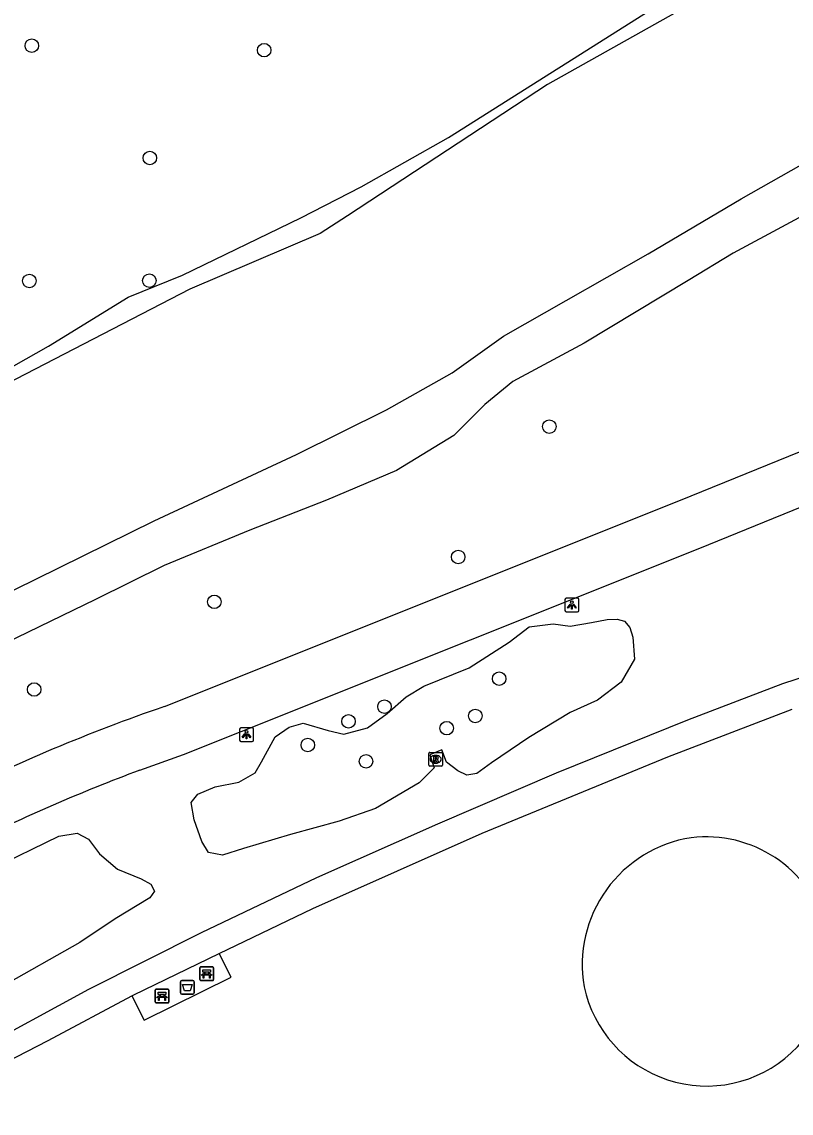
# Model space of a CAD drawing. Extents: x 161477 to 163040, y 383680 to 384868.
# Drawn here: x 161976.5 to 162032, y 384567.3 to 384646.1 of the extents above; entities that cross this region are included whole.
import ezdxf

# ---------------------------------------------------------------- set-up
doc = ezdxf.new("R2010")
doc.units = 0
for name, color, linetype in [('IMGEO_Afvalbak', 7, 'Continuous'), ('IMGEO_Bank', 7, 'Continuous'), ('IMGEO_Boom', 7, 'Continuous'), ('IMGEO_Fietspad_gesloten', 7, 'Continuous'), ('IMGEO_Groenvoorziening', 7, 'Continuous'), ('IMGEO_Lichtpunt', 7, 'Continuous'), ('IMGEO_Loofbos', 7, 'Continuous'), ('IMGEO_Rioolput', 7, 'Continuous'), ('IMGEO_Voetpad_gesloten', 7, 'Continuous'), ('IMGEO_Voetpad_open', 7, 'Continuous'), ('IMGEO_Waterloop', 7, 'Continuous')]:
    doc.layers.add(name, color=color, linetype=linetype)

msp = doc.modelspace()

# ---------------------------------------------------------------- linework, layer by layer
at = {"layer": 'IMGEO_Afvalbak'}
for p, q in [((161987.918, 384575.976), (161987.918, 384576.776)), ((161987.918, 384576.776), (161987.918, 384575.976)), ((161988.018, 384576.876), (161988.808, 384576.876)), ((161988.808, 384576.876), (161988.018, 384576.876)), ((161988.908, 384576.776), (161988.908, 384575.976)), ((161988.908, 384575.976), (161988.908, 384576.776)), ((161988.808, 384575.876), (161988.018, 384575.876)), ((161988.018, 384575.876), (161988.808, 384575.876))]:
    msp.add_line(p, q, dxfattribs=at)
msp.add_lwpolyline([(161988.061, 384576.59), (161988.765, 384576.59), (161988.616, 384576.12), (161988.21, 384576.12), (161988.061, 384576.59)], dxfattribs=at)
for centre, start, end in [((161988.018, 384576.776), 90, 180), ((161988.018, 384576.776), 90, 180), ((161988.808, 384576.776), 0, 90), ((161988.808, 384576.776), 360, 90), ((161988.018, 384575.976), 180, 270), ((161988.018, 384575.976), 180, 270), ((161988.808, 384575.976), 270, 0), ((161988.808, 384575.976), 270, 0)]:
    msp.add_arc(centre, 0.1, start, end, dxfattribs=at)
at = {"layer": 'IMGEO_Bank'}
for p, q in [((161989.318, 384576.939), (161989.318, 384577.78)), ((161989.318, 384577.78), (161989.318, 384576.939)), ((161989.393, 384577.864), (161990.234, 384577.864)), ((161990.234, 384577.864), (161989.393, 384577.864)), ((161990.318, 384577.789), (161990.318, 384576.948)), ((161990.318, 384576.948), (161990.318, 384577.789)), ((161990.015, 384577.262), (161989.622, 384577.262)), ((161989.627, 384577.37), (161989.627, 384577.476)), ((161989.671, 384577.476), (161989.671, 384577.37)), ((161989.959, 384577.482), (161989.677, 384577.482)), ((161989.677, 384577.364), (161989.959, 384577.364)), ((161989.965, 384577.37), (161989.965, 384577.476)), ((161990.009, 384577.476), (161990.009, 384577.37)), ((161986.093, 384575.326), (161986.093, 384576.167)), ((161986.093, 384576.167), (161986.093, 384575.326)), ((161986.168, 384576.251), (161987.009, 384576.251)), ((161987.009, 384576.251), (161986.168, 384576.251)), ((161987.093, 384576.176), (161987.093, 384575.335)), ((161987.093, 384575.335), (161987.093, 384576.176)), ((161990.243, 384576.864), (161989.402, 384576.864)), ((161989.402, 384576.864), (161990.243, 384576.864)), ((161986.79, 384575.649), (161986.397, 384575.649)), ((161986.402, 384575.757), (161986.402, 384575.863)), ((161986.446, 384575.863), (161986.446, 384575.757)), ((161986.734, 384575.869), (161986.452, 384575.869)), ((161986.452, 384575.751), (161986.734, 384575.751)), ((161986.74, 384575.757), (161986.74, 384575.863)), ((161986.784, 384575.863), (161986.784, 384575.757)), ((161987.018, 384575.251), (161986.177, 384575.251)), ((161986.177, 384575.251), (161987.018, 384575.251))]:
    msp.add_line(p, q, dxfattribs=at)
for points in [[(161989.565, 384577.262), (161989.423, 384577.262), (161989.535, 384577.364), (161989.621, 384577.364)], [(161989.621, 384577.482), (161989.535, 384577.482), (161989.535, 384577.643), (161990.098, 384577.643), (161990.098, 384577.482), (161990.015, 384577.482)], [(161989.615, 384577.255), (161989.615, 384577.048), (161989.572, 384577.048), (161989.572, 384577.255)], [(161990.015, 384577.364), (161990.098, 384577.364), (161990.21, 384577.262), (161990.071, 384577.262)], [(161990.065, 384577.255), (161990.065, 384577.048), (161990.021, 384577.048), (161990.021, 384577.255)], [(161986.34, 384575.649), (161986.198, 384575.649), (161986.31, 384575.751), (161986.396, 384575.751)], [(161986.396, 384575.869), (161986.31, 384575.869), (161986.31, 384576.03), (161986.873, 384576.03), (161986.873, 384575.869), (161986.79, 384575.869)], [(161986.39, 384575.642), (161986.39, 384575.435), (161986.347, 384575.435), (161986.347, 384575.642)], [(161986.79, 384575.751), (161986.873, 384575.751), (161986.985, 384575.649), (161986.846, 384575.649)], [(161986.84, 384575.642), (161986.84, 384575.435), (161986.796, 384575.435), (161986.796, 384575.642)]]:
    msp.add_lwpolyline(points, dxfattribs=at)
for centre, radius, start, end in [((161989.396, 384577.786), 0.0779, 92.4484, 184.28452), ((161989.396, 384577.786), 0.0779, 92.4484, 184.28452), ((161990.24, 384577.786), 0.0779, 2.4484, 94.28452), ((161990.24, 384577.786), 0.0779, 2.4484, 94.28452), ((161989.396, 384576.942), 0.0779, 182.4484, 274.28452), ((161989.396, 384576.942), 0.0779, 182.4484, 274.28452), ((161989.565, 384577.255), 0.00671, 2.89567, 87.10433), ((161989.622, 384577.255), 0.00671, 92.89567, 177.10433), ((161989.62, 384577.475), 0.00671, 2.89567, 87.10433), ((161989.62, 384577.371), 0.00671, 272.89567, 357.10433), ((161989.677, 384577.475), 0.00671, 92.89567, 177.10433), ((161989.677, 384577.371), 0.00671, 182.89567, 267.10433), ((161989.959, 384577.475), 0.00671, 2.89567, 87.10433), ((161989.959, 384577.371), 0.00671, 272.89567, 357.10433), ((161990.016, 384577.475), 0.00671, 92.89567, 177.10433), ((161990.016, 384577.371), 0.00671, 182.89567, 267.10433), ((161990.014, 384577.255), 0.00671, 2.89567, 87.10433), ((161990.071, 384577.255), 0.00671, 92.89567, 177.10433), ((161990.24, 384576.942), 0.0779, 272.4484, 4.28452), ((161990.24, 384576.942), 0.0779, 272.4484, 4.28452), ((161986.171, 384576.173), 0.0779, 92.4484, 184.28452), ((161986.171, 384576.173), 0.0779, 92.4484, 184.28452), ((161987.015, 384576.173), 0.0779, 2.4484, 94.28452), ((161987.015, 384576.173), 0.0779, 2.4484, 94.28452), ((161986.34, 384575.642), 0.00671, 2.89567, 87.10433), ((161986.397, 384575.642), 0.00671, 92.89567, 177.10433), ((161986.395, 384575.862), 0.00671, 2.89567, 87.10433), ((161986.395, 384575.758), 0.00671, 272.89567, 357.10433), ((161986.452, 384575.862), 0.00671, 92.89567, 177.10433), ((161986.452, 384575.758), 0.00671, 182.89567, 267.10433), ((161986.734, 384575.862), 0.00671, 2.89567, 87.10433), ((161986.734, 384575.758), 0.00671, 272.89567, 357.10433), ((161986.791, 384575.862), 0.00671, 92.89567, 177.10433), ((161986.791, 384575.758), 0.00671, 182.89567, 267.10433), ((161986.789, 384575.642), 0.00671, 2.89567, 87.10433), ((161986.846, 384575.642), 0.00671, 92.89567, 177.10433), ((161986.171, 384575.329), 0.0779, 182.4484, 274.28452), ((161986.171, 384575.329), 0.0779, 182.4484, 274.28452), ((161987.015, 384575.329), 0.0779, 272.4484, 4.28452), ((161987.015, 384575.329), 0.0779, 272.4484, 4.28452)]:
    msp.add_arc(centre, radius, start, end, dxfattribs=at)
at = {"layer": 'IMGEO_Boom'}
for centre in [(161977.18, 384644.39), (161993.97, 384644.07), (161985.71, 384636.28), (161977.01, 384627.4), (161985.68, 384627.42), (162014.57, 384616.88), (162007.99, 384607.46), (161990.37, 384604.22), (162010.95, 384598.67), (161977.35, 384597.89), (162002.66, 384596.65), (162000.06, 384595.59), (162009.22, 384595.98), (162007.16, 384595.1), (161997.12, 384593.88), (162001.33, 384592.7)]:
    msp.add_circle(centre, 0.489, dxfattribs=at)
at = {"layer": 'IMGEO_Fietspad_gesloten'}
for points in [[(161986.758, 384596.655), (162024.052, 384611.556), (162046.879, 384620.838), (162059.648, 384626.673), (162063.459, 384628.65), (162078.145, 384636.613), (162084.587, 384640.207), (162089.291, 384642.903)], [(161984.989, 384592.063), (161988.142, 384593.191), (161992.32, 384594.86), (162025.447, 384608.097), (162048.284, 384617.383), (162061.257, 384623.307), (162065.232, 384625.369), (162079.925, 384633.335), (162086.44, 384636.97), (162091.146, 384639.667)]]:
    msp.add_lwpolyline(points, dxfattribs=at)
for centre, radius, start, end in [((162029.367, 384472.726), 131.049, 108.97379, 116.49166), ((162029.867, 384471.625), 128.527, 110.43648, 116.45674)]:
    msp.add_arc(centre, radius, start, end, dxfattribs=at)
at = {"layer": 'IMGEO_Groenvoorziening'}
for points in [[(162102.802, 384669.569), (162091.213, 384663.633), (162083.857, 384660.152), (162076.488, 384656.825), (162069.918, 384653.317), (162063.958, 384650.293), (162055.008, 384645.187), (162045.675, 384639.552), (162035.154, 384633.322), (162027.865, 384629.412), (162024.607, 384627.421), (162017.093, 384622.908), (162011.924, 384620.146), (162009.902, 384618.472), (162007.67, 384616.237), (162003.539, 384613.707), (161998.462, 384611.557), (161992.933, 384609.404), (161986.744, 384606.849), (161981.781, 384604.399), (161971.197, 384599.264)], [(162019.763, 384598.422), (162018.059, 384597.117), (162016.067, 384596.229), (162013.085, 384594.423), (162010.401, 384592.595), (162009.333, 384591.821), (162008.623, 384591.708), (162007.963, 384592.012), (162007.137, 384592.653), (162006.815, 384593.531), (162005.942, 384593.159), (162006.253, 384592.225), (162005.166, 384591.141), (162002.012, 384589.303), (161999.385, 384588.373), (161995.877, 384587.421), (161992.481, 384586.402), (161990.955, 384585.93), (161989.936, 384586.113), (161989.459, 384586.91), (161988.924, 384588.486), (161988.705, 384589.722), (161989.18, 384590.318), (161990.432, 384590.859), (161992.139, 384591.188), (161993.321, 384591.859), (161993.768, 384592.667), (161994.762, 384594.459), (161995.773, 384595.18), (161996.791, 384595.452), (161998.594, 384594.94), (161999.716, 384594.655), (162001.441, 384595.116), (162002.868, 384596.145), (162004.232, 384597.356), (162005.516, 384598.119), (162008.792, 384599.444), (162011.659, 384601.305), (162013.115, 384602.426), (162014.851, 384602.642), (162016.078, 384602.465), (162017.631, 384602.726), (162018.745, 384602.936), (162019.47, 384602.978), (162020.015, 384602.822), (162020.398, 384602.368), (162020.597, 384601.669), (162020.731, 384600.074), (162019.763, 384598.422)], [(161974.278, 384584.947), (161979.13, 384587.293), (161980.451, 384587.514), (161981.273, 384587.079), (161982.073, 384586.02), (161983.365, 384584.909), (161985.083, 384584.208), (161985.786, 384583.835), (161986.051, 384583.327), (161985.716, 384582.832), (161983.207, 384581.321), (161980.663, 384579.608), (161974.947, 384576.402)]]:
    msp.add_lwpolyline(points, dxfattribs=at)
for centre, radius, start, end in [((162026.242, 384578.007), 9.29, 98.86778, 189.80139), ((162025.885, 384578.173), 9.077, 16.36761, 96.80267), ((162025.813, 384578.289), 9.114, 313.14703, 15.53903), ((162025.947, 384578.308), 9.057, 191.99458, 251.7429), ((162025.943, 384578.233), 8.984, 251.62138, 312.79048)]:
    msp.add_arc(centre, radius, start, end, dxfattribs=at)
at = {"layer": 'IMGEO_Lichtpunt'}
for p, q in [((162015.704, 384604.393), (162015.704, 384603.586)), ((162015.704, 384604.393), (162015.704, 384603.586)), ((162016.606, 384604.488), (162015.798, 384604.488)), ((162016.606, 384604.488), (162015.798, 384604.488)), ((162016.7, 384603.586), (162016.7, 384604.393)), ((162016.7, 384603.586), (162016.7, 384604.393)), ((162015.798, 384603.492), (162016.606, 384603.492)), ((162015.798, 384603.492), (162016.606, 384603.492)), ((161993.099, 384595.131), (161992.291, 384595.131)), ((161993.099, 384595.131), (161992.291, 384595.131)), ((161992.197, 384595.036), (161992.197, 384594.229)), ((161992.197, 384595.036), (161992.197, 384594.229)), ((161993.193, 384594.229), (161993.193, 384595.036)), ((161993.193, 384594.229), (161993.193, 384595.036)), ((161992.291, 384594.135), (161993.099, 384594.135)), ((161992.291, 384594.135), (161993.099, 384594.135))]:
    msp.add_line(p, q, dxfattribs=at)
for points in [[(162016.078, 384604.057), (162016.117, 384604.029), (162015.929, 384603.767), (162015.891, 384603.794), (162016.078, 384604.057)], [(162016.18, 384604.009), (162016.227, 384604.009), (162016.227, 384603.687), (162016.18, 384603.687), (162016.18, 384604.009)], [(162016.29, 384604.029), (162016.328, 384604.056), (162016.515, 384603.794), (162016.476, 384603.766), (162016.29, 384604.029)], [(161992.571, 384594.7), (161992.61, 384594.672), (161992.422, 384594.41), (161992.384, 384594.437), (161992.571, 384594.7)], [(161992.673, 384594.652), (161992.72, 384594.652), (161992.72, 384594.33), (161992.673, 384594.33), (161992.673, 384594.652)], [(161992.783, 384594.672), (161992.821, 384594.699), (161993.008, 384594.437), (161992.969, 384594.409), (161992.783, 384594.672)]]:
    msp.add_lwpolyline(points, dxfattribs=at)
for centre in [(162016.203, 384604.191), (161992.696, 384594.834)]:
    msp.add_circle(centre, 0.0994, dxfattribs=at)
for centre, start, end in [((162015.798, 384604.393), 90, 180), ((162015.798, 384604.393), 90, 180), ((162016.606, 384604.393), 0, 90), ((162016.606, 384604.393), 0, 90), ((162015.798, 384603.586), 180, 270), ((162015.798, 384603.586), 180, 270), ((162016.606, 384603.586), 270, 0), ((162016.606, 384603.586), 270, 360), ((161992.291, 384595.036), 90, 180), ((161992.291, 384595.036), 90, 180), ((161993.099, 384595.036), 0, 90), ((161993.099, 384595.036), 0, 90), ((161992.291, 384594.229), 180, 270), ((161992.291, 384594.229), 180, 270), ((161993.099, 384594.229), 270, 0), ((161993.099, 384594.229), 270, 360)]:
    msp.add_arc(centre, 0.0946, start, end, dxfattribs=at)
at = {"layer": 'IMGEO_Loofbos'}
msp.add_lwpolyline([(161974.254, 384620.344), (161978.391, 384622.687), (161984.137, 384626.224), (161988.07, 384627.814), (161996.618, 384631.954), (162000.967, 384634.197), (162007.283, 384637.767), (162023.219, 384647.843), (162026.298, 384649.462), (162037.852, 384655.447), (162043.341, 384659.08), (162048.173, 384662.046), (162052.693, 384664.877), (162057.269, 384666.849), (162061.448, 384668.962), (162069.519, 384672.832)], dxfattribs=at)
at = {"layer": 'IMGEO_Rioolput'}
for p, q in [((162005.859, 384592.424), (162005.859, 384593.276)), ((162005.934, 384593.35), (162006.786, 384593.35)), ((162006.347, 384593.13), (162006.372, 384593.13)), ((162006.86, 384593.276), (162006.86, 384592.424)), ((162006.786, 384592.35), (162005.934, 384592.35)), ((162006.37, 384592.57), (162006.345, 384592.57))]:
    msp.add_line(p, q, dxfattribs=at)
for points in [[(162005.859, 384592.424), (162005.859, 384593.276)], [(162005.934, 384593.35), (162006.786, 384593.35)], [(162006.448, 384593.048), (162006.196, 384593.05), (162006.196, 384592.65)], [(162006.196, 384592.65), (162006.32, 384592.65), (162006.32, 384592.812), (162006.331, 384592.812)], [(162006.374, 384592.969), (162006.32, 384592.969), (162006.32, 384592.888)], [(162006.32, 384592.888), (162006.372, 384592.888)], [(162006.378, 384592.783), (162006.449, 384592.65), (162006.589, 384592.65), (162006.524, 384592.776)], [(162006.86, 384593.276), (162006.86, 384592.424)], [(162006.786, 384592.35), (162005.934, 384592.35)]]:
    msp.add_lwpolyline(points, dxfattribs=at)
for centre, radius, start, end in [((162005.936, 384593.274), 0.0765, 91.55205, 178.44795), ((162005.936, 384593.274), 0.0765, 91.55205, 178.44795), ((162006.33, 384592.759), 0.0533, 26.02933, 88.69889), ((162006.356, 384593.077), 0.19, 274.7715, 282.96867), ((162006.38, 384592.873), 0.0964, 77.00612, 93.18647), ((162006.394, 384592.93), 0.0378, 276.66336, 79.67722), ((162006.447, 384592.938), 0.109, 350.36119, 89.41601), ((162006.445, 384592.938), 0.112, 277.58423, 350.98172), ((162006.429, 384592.723), 0.108, 29.51342, 73.79051), ((162006.784, 384593.274), 0.0765, 1.55205, 88.44795), ((162006.784, 384593.274), 0.0765, 1.55205, 88.44795), ((162005.936, 384592.426), 0.0765, 181.55205, 268.44795), ((162005.936, 384592.426), 0.0765, 181.55205, 268.44795), ((162006.784, 384592.426), 0.0765, 271.55205, 358.44795), ((162006.784, 384592.426), 0.0765, 271.55205, 358.44795)]:
    msp.add_arc(centre, radius, start, end, dxfattribs=at)
for centre, major_axis, ratio, start_param, end_param in [((162006.346, 384592.85), (-0.387, 0.002), 0.722429, 4.712389, 7.853982), ((162006.371, 384592.85), (-0.39, 0.002), 0.717154, 1.570796, 4.712389)]:
    msp.add_ellipse(centre, major_axis=major_axis, ratio=ratio, start_param=start_param, end_param=end_param, dxfattribs=at)
at = {"layer": 'IMGEO_Voetpad_gesloten'}
for points in [[(161972.877, 384571.664), (161981.307, 384576.247), (161989.438, 384580.335), (161997.784, 384584.321), (162006.527, 384588.178), (162015.087, 384591.871), (162024.574, 384595.69), (162031.446, 384598.312), (162038.637, 384600.657)], [(161990.719, 384578.81), (161997.484, 384582.07), (162009.729, 384587.522), (162023.145, 384593.025), (162032.11, 384596.467)], [(161984.398, 384575.757), (161984.546, 384575.836), (161990.719, 384578.81)], [(161954.782, 384558.842), (161958.274, 384561.28), (161965.737, 384565.747), (161973.776, 384570.173), (161978.359, 384572.531), (161984.398, 384575.757)]]:
    msp.add_lwpolyline(points, dxfattribs=at)
at = {"layer": 'IMGEO_Voetpad_open'}
msp.add_lwpolyline([(161984.398, 384575.757), (161985.292, 384574.009), (161991.587, 384577.117), (161990.719, 384578.81)], dxfattribs=at)
at = {"layer": 'IMGEO_Waterloop'}
for points in [[(162120.648, 384694.554), (162111.648, 384690.148), (162102.264, 384686.542), (162094.324, 384682.327), (162083.835, 384677.073), (162076.118, 384673.075), (162071.771, 384670.924), (162059.747, 384664.976), (162050.356, 384660.84), (162042.487, 384655.976), (162034.337, 384651.832), (162023.758, 384646.814), (162014.45, 384641.587), (162000, 384632.102), (161998.015, 384630.817), (161988.604, 384626.81), (161969.726, 384617.057), (161960.864, 384613.192), (161951.553, 384609.336), (161934.492, 384600.96), (161933.281, 384601.038), (161933.053, 384601.065)], [(161967.408, 384600.918), (161977.463, 384605.86), (161986.028, 384610.072), (161996.295, 384614.859), (162002.81, 384618.078), (162007.541, 384620.76), (162011.27, 384623.401), (162015.782, 384625.998), (162021.718, 384629.353), (162028.425, 384633.319), (162035.665, 384637.417), (162048.27, 384644.668), (162058.877, 384650.825), (162075.818, 384660.023), (162088.995, 384665.922), (162105.709, 384674.3)]]:
    msp.add_lwpolyline(points, dxfattribs=at)

doc.saveas('drawing.dxf')
